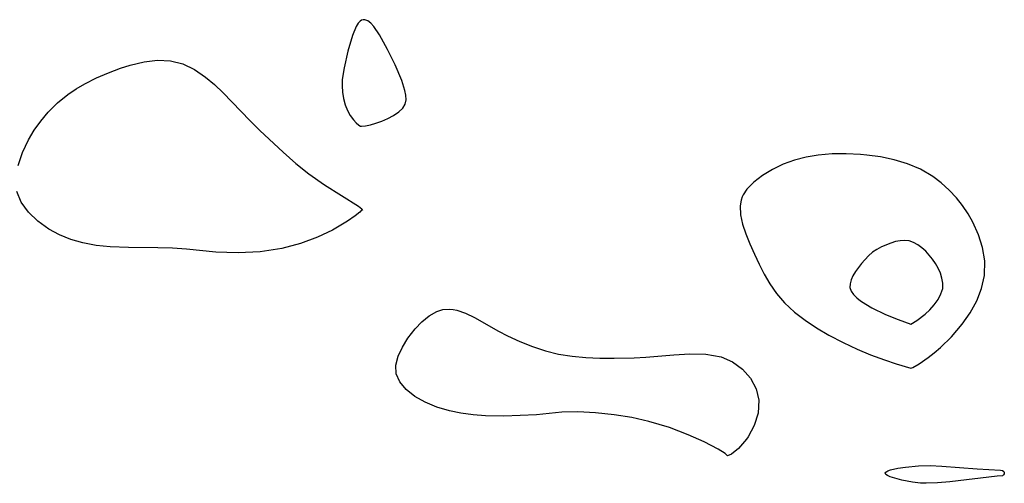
# Model space of a CAD drawing. Header units: metres. Extents: x 1073367 to 1082519, y 1569854 to 1574957.
# Tile 460 of 656: x 1077911 to 1078019, y 1573082 to 1573133. Entities that reach past the tile are written whole.
import ezdxf

# ---------------------------------------------------------------- set-up
doc = ezdxf.new("R2010")
doc.units = ezdxf.units.M
doc.layers.add('CGG_CurvaNivelLidar_v1', color=253, linetype='Continuous', lineweight=30)

msp = doc.modelspace()

# ---------------------------------------------------------------- linework, layer by layer
at = {"layer": 'CGG_CurvaNivelLidar_v1'}
for p, q in [((1077948.1517, 1573132.6814, 70.5), (1077947.9249, 1573132.3088, 70.5)), ((1077948.3653, 1573132.9103, 70.5), (1077948.1517, 1573132.6814, 70.5)), ((1077948.5299, 1573133.0124, 70.5), (1077948.3653, 1573132.9103, 70.5)), ((1077948.6892, 1573133.0596, 70.5), (1077948.5299, 1573133.0124, 70.5)), ((1077948.8785, 1573133.06, 70.5), (1077948.6892, 1573133.0596, 70.5)), ((1077949.2183, 1573132.9317, 70.5), (1077948.8785, 1573133.06, 70.5)), ((1077949.5439, 1573132.6701, 70.5), (1077949.2183, 1573132.9317, 70.5)), ((1077949.8602, 1573132.3088, 70.5), (1077949.5439, 1573132.6701, 70.5)), ((1077947.9249, 1573132.3088, 70.5), (1077947.5347, 1573131.3487, 70.5)), ((1077950.4722, 1573131.4004, 70.5), (1077949.8602, 1573132.3088, 70.5)), ((1077947.5347, 1573131.3487, 70.5), (1077947.0431, 1573129.6291, 70.5)), ((1077951.3585, 1573129.8088, 70.5), (1077950.4722, 1573131.4004, 70.5)), ((1077947.0431, 1573129.6291, 70.5), (1077946.6284, 1573127.7878, 70.5)), ((1077952.1985, 1573128.1163, 70.5), (1077951.3585, 1573129.8088, 70.5)), ((1077923.2602, 1573128.0751, 70), (1077924.7722, 1573128.4451, 70)), ((1077924.7722, 1573128.4451, 70), (1077926.2492, 1573128.6376, 70)), ((1077926.2492, 1573128.6376, 70), (1077927.6776, 1573128.5784, 70)), ((1077927.6776, 1573128.5784, 70), (1077929.0052, 1573128.22, 70)), ((1077919.5924, 1573126.6969, 70), (1077920.8967, 1573127.2617, 70)), ((1077920.8967, 1573127.2617, 70), (1077922.2149, 1573127.7487, 70)), ((1077922.2149, 1573127.7487, 70), (1077923.2602, 1573128.0751, 70)), ((1077929.0052, 1573128.22, 70), (1077930.2752, 1573127.6048, 70)), ((1077930.2752, 1573127.6048, 70), (1077931.4887, 1573126.7873, 70)), ((1077946.6284, 1573127.7878, 70.5), (1077946.4222, 1573126.5348, 70.5)), ((1077952.913, 1573126.4191, 70.5), (1077952.1985, 1573128.1163, 70.5)), ((1077918.3187, 1573126.0573, 70), (1077919.5924, 1573126.6969, 70)), ((1077931.4887, 1573126.7873, 70), (1077932.4681, 1573125.9743, 70)), ((1077946.4222, 1573126.5348, 70.5), (1077946.3936, 1573125.8351, 70.5)), ((1077953.2559, 1573125.3217, 70.5), (1077952.913, 1573126.4191, 70.5)), ((1077916.4308, 1573124.8812, 70), (1077917.3529, 1573125.4998, 70)), ((1077917.3529, 1573125.4998, 70), (1077918.3187, 1573126.0573, 70)), ((1077932.4681, 1573125.9743, 70), (1077933.4161, 1573125.078, 70)), ((1077933.4161, 1573125.078, 70), (1077936.3062, 1573122.0342, 70)), ((1077946.3936, 1573125.8351, 70.5), (1077946.4378, 1573125.1458, 70.5)), ((1077946.4378, 1573125.1458, 70.5), (1077946.5524, 1573124.4467, 70.5)), ((1077953.3584, 1573124.797, 70.5), (1077953.2559, 1573125.3217, 70.5)), ((1077914.2887, 1573122.9388, 70), (1077915.3084, 1573123.9633, 70)), ((1077915.3084, 1573123.9633, 70), (1077916.4308, 1573124.8812, 70)), ((1077946.5524, 1573124.4467, 70.5), (1077946.7372, 1573123.7674, 70.5)), ((1077953.3023, 1573123.8282, 70.5), (1077953.3898, 1573124.2986, 70.5)), ((1077953.3898, 1573124.2986, 70.5), (1077953.3584, 1573124.797, 70.5)), ((1077913.4948, 1573121.9841, 70), (1077914.2887, 1573122.9388, 70)), ((1077946.7372, 1573123.7674, 70.5), (1077946.9898, 1573123.1362, 70.5)), ((1077946.9898, 1573123.1362, 70.5), (1077947.2948, 1573122.5868, 70.5)), ((1077952.0258, 1573122.5959, 70.5), (1077952.5843, 1573122.9752, 70.5)), ((1077952.5843, 1573122.9752, 70.5), (1077953.0247, 1573123.3885, 70.5)), ((1077953.0247, 1573123.3885, 70.5), (1077953.3023, 1573123.8282, 70.5)), ((1077912.7848, 1573120.9811, 70), (1077913.4948, 1573121.9841, 70)), ((1077936.3062, 1573122.0342, 70), (1077937.4133, 1573120.9561, 70)), ((1077947.2948, 1573122.5868, 70.5), (1077947.6269, 1573122.1269, 70.5)), ((1077947.6269, 1573122.1269, 70.5), (1077947.9528, 1573121.7724, 70.5)), ((1077950.0841, 1573121.7402, 70.5), (1077950.7325, 1573121.9708, 70.5)), ((1077950.7325, 1573121.9708, 70.5), (1077951.394, 1573122.2585, 70.5)), ((1077951.394, 1573122.2585, 70.5), (1077952.0258, 1573122.5959, 70.5)), ((1077912.1638, 1573119.9443, 70), (1077912.7848, 1573120.9811, 70)), ((1077937.4133, 1573120.9561, 70), (1077939.9726, 1573118.5801, 70)), ((1077947.9528, 1573121.7724, 70.5), (1077948.2146, 1573121.5503, 70.5)), ((1077948.2146, 1573121.5503, 70.5), (1077948.4076, 1573121.4297, 70.5)), ((1077948.4076, 1573121.4297, 70.5), (1077948.5, 1573121.4163, 70.5)), ((1077948.5, 1573121.4163, 70.5), (1077948.9656, 1573121.4635, 70.5)), ((1077948.9656, 1573121.4635, 70.5), (1077949.491, 1573121.5727, 70.5)), ((1077949.491, 1573121.5727, 70.5), (1077950.0841, 1573121.7402, 70.5)), ((1077911.4896, 1573118.532, 70), (1077912.1638, 1573119.9443, 70)), ((1077939.9726, 1573118.5801, 70), (1077941.3609, 1573117.3539, 70)), ((1077911.017, 1573117.116, 70), (1077911.4896, 1573118.532, 70)), ((1077995.7948, 1573117.6931, 70.5), (1077994.5767, 1573117.2588, 70.5)), ((1077997.0751, 1573118.0285, 70.5), (1077995.7948, 1573117.6931, 70.5)), ((1077998.4008, 1573118.2609, 70.5), (1077997.0751, 1573118.0285, 70.5)), ((1077999.919, 1573118.3933, 70.5), (1077998.4008, 1573118.2609, 70.5)), ((1078001.4596, 1573118.4111, 70.5), (1077999.919, 1573118.3933, 70.5)), ((1078003.0068, 1573118.3322, 70.5), (1078001.4596, 1573118.4111, 70.5)), ((1078003.6843, 1573118.2693, 70.5), (1078003.0068, 1573118.3322, 70.5)), ((1078005.2074, 1573118.0596, 70.5), (1078003.6843, 1573118.2693, 70.5)), ((1078006.6999, 1573117.7487, 70.5), (1078005.2074, 1573118.0596, 70.5)), ((1078008.1429, 1573117.3175, 70.5), (1078006.6999, 1573117.7487, 70.5)), ((1077941.3609, 1573117.3539, 70), (1077942.7688, 1573116.2161, 70)), ((1077993.3841, 1573116.6974, 70.5), (1077992.3032, 1573116.0458, 70.5)), ((1077994.5767, 1573117.2588, 70.5), (1077993.3841, 1573116.6974, 70.5)), ((1078009.5787, 1573116.7107, 70.5), (1078008.1429, 1573117.3175, 70.5)), ((1078010.9108, 1573115.9357, 70.5), (1078009.5787, 1573116.7107, 70.5)), ((1077942.7688, 1573116.2161, 70), (1077944.4669, 1573115.0139, 70)), ((1077992.3032, 1573116.0458, 70.5), (1077991.3625, 1573115.3189, 70.5)), ((1078011.8347, 1573115.2325, 70.5), (1078010.9108, 1573115.9357, 70.5)), ((1077911.3655, 1573113.1018, 70), (1077910.8939, 1573114.2986, 70)), ((1077944.4669, 1573115.0139, 70), (1077948.207, 1573112.6643, 70)), ((1077990.6027, 1573114.525, 70.5), (1077990.2026, 1573113.9207, 70.5)), ((1077991.3625, 1573115.3189, 70.5), (1077990.6027, 1573114.525, 70.5)), ((1078012.6884, 1573114.4438, 70.5), (1078011.8347, 1573115.2325, 70.5)), ((1078013.4766, 1573113.5863, 70.5), (1078012.6884, 1573114.4438, 70.5)), ((1077989.9625, 1573113.3279, 70.5), (1077989.8627, 1573112.7066, 70.5)), ((1077990.0909, 1573113.6896, 70.5), (1077989.9625, 1573113.3279, 70.5)), ((1077990.2026, 1573113.9207, 70.5), (1077990.0909, 1573113.6896, 70.5)), ((1078014.1487, 1573112.7402, 70.5), (1078013.4766, 1573113.5863, 70.5)), ((1077912.1427, 1573112.0095, 70), (1077911.3655, 1573113.1018, 70)), ((1077948.207, 1573112.6643, 70), (1077948.563, 1573112.3748, 70)), ((1077948.5, 1573112.239, 70), (1077948.3518, 1573112.0414, 70)), ((1077948.6241, 1573112.2526, 70), (1077948.5, 1573112.239, 70)), ((1077948.563, 1573112.3748, 70), (1077948.6241, 1573112.2526, 70)), ((1077989.8627, 1573112.7066, 70.5), (1077989.9144, 1573111.7511, 70.5)), ((1078014.7572, 1573111.8501, 70.5), (1078014.1487, 1573112.7402, 70.5)), ((1077913.1588, 1573111.028, 70), (1077912.1427, 1573112.0095, 70)), ((1077947.8319, 1573111.6147, 70), (1077946.9847, 1573111.0243, 70)), ((1077948.3518, 1573112.0414, 70), (1077947.8319, 1573111.6147, 70)), ((1077989.9144, 1573111.7511, 70.5), (1077990.1414, 1573110.7321, 70.5)), ((1078015.2908, 1573110.9181, 70.5), (1078014.7572, 1573111.8501, 70.5)), ((1077914.3655, 1573110.1717, 70), (1077913.1588, 1573111.028, 70)), ((1077915.5248, 1573109.5519, 70), (1077914.3655, 1573110.1717, 70)), ((1077945.3506, 1573110.0705, 70), (1077943.7105, 1573109.2929, 70)), ((1077946.9847, 1573111.0243, 70), (1077945.3506, 1573110.0705, 70)), ((1077990.1414, 1573110.7321, 70.5), (1077990.4963, 1573109.664, 70.5)), ((1078015.8867, 1573109.5659, 70.5), (1078015.2908, 1573110.9181, 70.5)), ((1077916.7755, 1573109.0455, 70), (1077915.5248, 1573109.5519, 70)), ((1077918.0995, 1573108.6621, 70), (1077916.7755, 1573109.0455, 70)), ((1077943.7105, 1573109.2929, 70), (1077941.8496, 1573108.5923, 70)), ((1077990.4963, 1573109.664, 70.5), (1077990.94, 1573108.558, 70.5)), ((1078007.3413, 1573108.9053, 71), (1078006.8279, 1573108.8062, 71)), ((1078007.8444, 1573108.9385, 71), (1078007.3413, 1573108.9053, 71)), ((1078008.3299, 1573108.8862, 71), (1078007.8444, 1573108.9385, 71)), ((1078008.8135, 1573108.7222, 71), (1078008.3299, 1573108.8862, 71)), ((1078016.3245, 1573108.1623, 70.5), (1078015.8867, 1573109.5659, 70.5)), ((1077919.5598, 1573108.3978, 70), (1077918.0995, 1573108.6621, 70)), ((1077921.0676, 1573108.2477, 70), (1077919.5598, 1573108.3978, 70)), ((1077923.0911, 1573108.1656, 70), (1077921.0676, 1573108.2477, 70)), ((1077926.2881, 1573108.1447, 70), (1077923.0911, 1573108.1656, 70)), ((1077927.8919, 1573108.0956, 70), (1077926.2881, 1573108.1447, 70)), ((1077929.4207, 1573107.9794, 70), (1077927.8919, 1573108.0956, 70)), ((1077932.6259, 1573107.6653, 70), (1077929.4207, 1573107.9794, 70)), ((1077939.834, 1573108.0467, 70), (1077937.4455, 1573107.6885, 70)), ((1077941.8496, 1573108.5923, 70), (1077939.834, 1573108.0467, 70)), ((1077990.94, 1573108.558, 70.5), (1077991.4403, 1573107.4234, 70.5)), ((1078004.7994, 1573107.9531, 71), (1078004.3347, 1573107.6385, 71)), ((1078005.2893, 1573108.2258, 71), (1078004.7994, 1573107.9531, 71)), ((1078006.3106, 1573108.6547, 71), (1078005.2893, 1573108.2258, 71)), ((1078006.8279, 1573108.8062, 71), (1078006.3106, 1573108.6547, 71)), ((1078009.273, 1573108.4657, 71), (1078008.8135, 1573108.7222, 71)), ((1078009.7109, 1573108.14, 71), (1078009.273, 1573108.4657, 71)), ((1078010.1275, 1573107.7619, 71), (1078009.7109, 1573108.14, 71)), ((1078016.5869, 1573106.7084, 70.5), (1078016.3245, 1573108.1623, 70.5)), ((1077933.8159, 1573107.6026, 70), (1077932.6259, 1573107.6653, 70)), ((1077935.0516, 1573107.5808, 70), (1077933.8159, 1573107.6026, 70)), ((1077937.4455, 1573107.6885, 70), (1077935.0516, 1573107.5808, 70)), ((1077991.4403, 1573107.4234, 70.5), (1077991.9439, 1573106.3393, 70.5)), ((1078003.893, 1573107.2697, 71), (1078003.1063, 1573106.4339, 71)), ((1078004.3347, 1573107.6385, 71), (1078003.893, 1573107.2697, 71)), ((1078010.5205, 1573107.3434, 71), (1078010.1275, 1573107.7619, 71)), ((1078010.885, 1573106.892, 71), (1078010.5205, 1573107.3434, 71)), ((1078011.2123, 1573106.4118, 71), (1078010.885, 1573106.892, 71)), ((1077991.9439, 1573106.3393, 70.5), (1077992.4916, 1573105.2564, 70.5)), ((1078003.1063, 1573106.4339, 71), (1078002.4513, 1573105.534, 71)), ((1078011.4978, 1573105.8947, 71), (1078011.2123, 1573106.4118, 71)), ((1078011.7313, 1573105.3589, 71), (1078011.4978, 1573105.8947, 71)), ((1078016.5439, 1573105.0973, 70.5), (1078016.5869, 1573106.7084, 70.5)), ((1077992.4916, 1573105.2564, 70.5), (1077993.1069, 1573104.1959, 70.5)), ((1078001.9861, 1573104.6304, 71), (1078001.866, 1573104.1946, 71)), ((1078002.1883, 1573105.0793, 71), (1078001.9861, 1573104.6304, 71)), ((1078002.4513, 1573105.534, 71), (1078002.1883, 1573105.0793, 71)), ((1078011.9067, 1573104.8131, 71), (1078011.7313, 1573105.3589, 71)), ((1078012.0109, 1573104.2649, 71), (1078011.9067, 1573104.8131, 71)), ((1078016.233, 1573103.6788, 70.5), (1078016.5439, 1573105.0973, 70.5)), ((1077993.1069, 1573104.1959, 70.5), (1077993.8304, 1573103.1524, 70.5)), ((1078001.866, 1573104.1946, 71), (1078001.858, 1573103.7801, 71)), ((1078001.858, 1573103.7801, 71), (1078001.9927, 1573103.3849, 71)), ((1078011.7954, 1573103.092, 71), (1078011.9834, 1573103.6791, 71)), ((1078011.9834, 1573103.6791, 71), (1078012.0109, 1573104.2649, 71)), ((1078015.6996, 1573102.3388, 70.5), (1078016.233, 1573103.6788, 70.5)), ((1077993.8304, 1573103.1524, 70.5), (1077994.703, 1573102.1307, 70.5)), ((1078001.9927, 1573103.3849, 71), (1078002.2483, 1573103.0153, 71)), ((1078002.2483, 1573103.0153, 71), (1078002.5946, 1573102.6658, 71)), ((1078002.5946, 1573102.6658, 71), (1078003.0229, 1573102.3253, 71)), ((1078011.0561, 1573101.9081, 71), (1078011.4748, 1573102.4935, 71)), ((1078011.4748, 1573102.4935, 71), (1078011.7954, 1573103.092, 71)), ((1077956.7406, 1573101.1722, 70), (1077957.3927, 1573101.38, 70)), ((1077957.3927, 1573101.38, 70), (1077958.0756, 1573101.436, 70)), ((1077958.0756, 1573101.436, 70), (1077958.5278, 1573101.3925, 70)), ((1077958.5278, 1573101.3925, 70), (1077958.9248, 1573101.3104, 70)), ((1077994.703, 1573102.1307, 70.5), (1077995.8152, 1573101.0985, 70.5)), ((1078003.0229, 1573102.3253, 71), (1078003.5834, 1573101.9624, 71)), ((1078003.5834, 1573101.9624, 71), (1078004.2475, 1573101.5867, 71)), ((1078004.2475, 1573101.5867, 71), (1078005.7267, 1573100.861, 71)), ((1078010.0615, 1573100.8711, 71), (1078010.5736, 1573101.3598, 71)), ((1078010.5736, 1573101.3598, 71), (1078011.0561, 1573101.9081, 71)), ((1078014.9716, 1573101.026, 70.5), (1078015.6996, 1573102.3388, 70.5)), ((1077955.1109, 1573100.0507, 70), (1077955.9034, 1573100.6977, 70)), ((1077955.9034, 1573100.6977, 70), (1077956.7406, 1573101.1722, 70)), ((1077958.9248, 1573101.3104, 70), (1077959.8691, 1573100.9856, 70)), ((1077959.8691, 1573100.9856, 70), (1077960.8445, 1573100.5181, 70)), ((1077960.8445, 1573100.5181, 70), (1077963.4931, 1573099.0257, 70)), ((1077995.8152, 1573101.0985, 70.5), (1077996.9584, 1573100.2148, 70.5)), ((1078005.7267, 1573100.861, 71), (1078007.1184, 1573100.2816, 71)), ((1078007.1184, 1573100.2816, 71), (1078008.5, 1573099.7848, 71)), ((1078009.1583, 1573100.1757, 71), (1078010.0615, 1573100.8711, 71)), ((1078014.1008, 1573099.7736, 70.5), (1078014.9716, 1573101.026, 70.5)), ((1077953.5775, 1573098.2459, 70), (1077954.3724, 1573099.2784, 70)), ((1077954.3724, 1573099.2784, 70), (1077955.1109, 1573100.0507, 70)), ((1077996.9584, 1573100.2148, 70.5), (1077998.2201, 1573099.3694, 70.5)), ((1077998.2201, 1573099.3694, 70.5), (1077999.5614, 1573098.5758, 70.5)), ((1078008.5, 1573099.7848, 71), (1078009.1583, 1573100.1757, 71)), ((1078012.9491, 1573098.4085, 70.5), (1078014.1008, 1573099.7736, 70.5)), ((1077952.9771, 1573097.2743, 70), (1077953.5775, 1573098.2459, 70)), ((1077963.4931, 1573099.0257, 70), (1077964.4659, 1573098.5186, 70)), ((1077964.4659, 1573098.5186, 70), (1077965.7928, 1573097.894, 70)), ((1077999.5614, 1573098.5758, 70.5), (1078001.1019, 1573097.7676, 70.5)), ((1078011.7477, 1573097.23, 70.5), (1078012.9491, 1573098.4085, 70.5)), ((1077952.5238, 1573096.2872, 70), (1077952.9771, 1573097.2743, 70)), ((1077965.7928, 1573097.894, 70), (1077967.1772, 1573097.3311, 70)), ((1077967.1772, 1573097.3311, 70), (1077968.6132, 1573096.8575, 70)), ((1078001.1019, 1573097.7676, 70.5), (1078002.6376, 1573097.0512, 70.5)), ((1078011.0467, 1573096.6373, 70.5), (1078011.7477, 1573097.23, 70.5)), ((1077952.2754, 1573095.3122, 70), (1077952.5238, 1573096.2872, 70)), ((1077968.6132, 1573096.8575, 70), (1077970.0177, 1573096.5156, 70)), ((1077970.0177, 1573096.5156, 70), (1077971.5089, 1573096.2768, 70)), ((1077971.5089, 1573096.2768, 70), (1077973.0263, 1573096.135, 70)), ((1077973.0263, 1573096.135, 70), (1077974.5607, 1573096.0673, 70)), ((1077974.5607, 1573096.0673, 70), (1077976.1035, 1573096.054, 70)), ((1077976.1035, 1573096.054, 70), (1077978.3038, 1573096.1086, 70)), ((1077978.3038, 1573096.1086, 70), (1077979.5751, 1573096.1861, 70)), ((1077979.5751, 1573096.1861, 70), (1077982.6198, 1573096.4397, 70)), ((1077982.6198, 1573096.4397, 70), (1077984.3618, 1573096.5378, 70)), ((1077984.3618, 1573096.5378, 70), (1077986.1345, 1573096.4988, 70)), ((1077986.1345, 1573096.4988, 70), (1077987.8026, 1573096.2276, 70)), ((1077987.8026, 1573096.2276, 70), (1077989.043, 1573095.6862, 70)), ((1078002.6376, 1573097.0512, 70.5), (1078004.1127, 1573096.437, 70.5)), ((1078004.1127, 1573096.437, 70.5), (1078005.6193, 1573095.8798, 70.5)), ((1078009.4043, 1573095.4577, 70.5), (1078010.3836, 1573096.1286, 70.5)), ((1078010.3836, 1573096.1286, 70.5), (1078011.0467, 1573096.6373, 70.5)), ((1077952.3031, 1573094.3767, 70), (1077952.2754, 1573095.3122, 70)), ((1077989.043, 1573095.6862, 70), (1077990.1295, 1573094.8758, 70)), ((1078005.6193, 1573095.8798, 70.5), (1078006.8949, 1573095.457, 70.5)), ((1078006.8949, 1573095.457, 70.5), (1078008.5, 1573094.9771, 70.5)), ((1078008.5, 1573094.9771, 70.5), (1078008.7339, 1573095.0634, 70.5)), ((1078008.7339, 1573095.0634, 70.5), (1078009.4043, 1573095.4577, 70.5)), ((1077952.6873, 1573093.4689, 70), (1077952.3031, 1573094.3767, 70)), ((1077990.1295, 1573094.8758, 70), (1077991.0026, 1573093.8815, 70)), ((1077991.0026, 1573093.8815, 70), (1077991.6138, 1573092.7366, 70)), ((1077953.3831, 1573092.6393, 70), (1077952.6873, 1573093.4689, 70)), ((1077954.3239, 1573091.8958, 70), (1077953.3831, 1573092.6393, 70)), ((1077955.4586, 1573091.2516, 70), (1077954.3239, 1573091.8958, 70)), ((1077991.6138, 1573092.7366, 70), (1077991.9001, 1573091.4796, 70)), ((1077956.7268, 1573090.7286, 70), (1077955.4586, 1573091.2516, 70)), ((1077958.1092, 1573090.3206, 70), (1077956.7268, 1573090.7286, 70)), ((1077991.9001, 1573091.4796, 70), (1077991.8162, 1573090.0683, 70)), ((1077959.3785, 1573090.0615, 70), (1077958.1092, 1573090.3206, 70)), ((1077960.6944, 1573089.8841, 70), (1077959.3785, 1573090.0615, 70)), ((1077962.042, 1573089.7823, 70), (1077960.6944, 1573089.8841, 70)), ((1077964.0727, 1573089.7491, 70), (1077962.042, 1573089.7823, 70)), ((1077965.849, 1573089.7888, 70), (1077964.0727, 1573089.7491, 70)), ((1077967.6201, 1573089.8942, 70), (1077965.849, 1573089.7888, 70)), ((1077970.3821, 1573090.1525, 70), (1077967.6201, 1573089.8942, 70)), ((1077972.1331, 1573090.1889, 70), (1077970.3821, 1573090.1525, 70)), ((1077974.0658, 1573090.0922, 70), (1077972.1331, 1573090.1889, 70)), ((1077976.1064, 1573089.8768, 70), (1077974.0658, 1573090.0922, 70)), ((1077978.021, 1573089.5789, 70), (1077976.1064, 1573089.8768, 70)), ((1077979.9102, 1573089.1674, 70), (1077978.021, 1573089.5789, 70)), ((1077991.8162, 1573090.0683, 70), (1077991.3995, 1573088.6956, 70)), ((1077982.1526, 1573088.4895, 70), (1077979.9102, 1573089.1674, 70)), ((1077984.1866, 1573087.7066, 70), (1077982.1526, 1573088.4895, 70)), ((1077991.3995, 1573088.6956, 70), (1077990.7488, 1573087.4705, 70)), ((1077985.9263, 1573086.9155, 70), (1077984.1866, 1573087.7066, 70)), ((1077990.7488, 1573087.4705, 70), (1077990.566, 1573087.2047, 70)), ((1077987.4502, 1573086.1178, 70), (1077985.9263, 1573086.9155, 70)), ((1077990.566, 1573087.2047, 70), (1077989.6949, 1573086.1937, 70)), ((1077988.2477, 1573085.6352, 70), (1077987.4502, 1573086.1178, 70)), ((1077988.5, 1573085.4141, 70), (1077988.2477, 1573085.6352, 70)), ((1077988.9352, 1573085.5686, 70), (1077988.5, 1573085.4141, 70)), ((1077989.6949, 1573086.1937, 70), (1077988.9352, 1573085.5686, 70)), ((1078007.0836, 1573084.0545, 70), (1078007.9149, 1573084.1768, 70)), ((1078007.9149, 1573084.1768, 70), (1078009.3418, 1573084.31, 70)), ((1078009.3418, 1573084.31, 70), (1078010.6118, 1573084.3253, 70)), ((1078010.6118, 1573084.3253, 70), (1078011.9055, 1573084.2651, 70)), ((1078011.9055, 1573084.2651, 70), (1078015.7381, 1573083.9679, 70)), ((1078005.6926, 1573083.4974, 70), (1078005.7734, 1573083.6219, 70)), ((1078005.7639, 1573083.3697, 70), (1078005.6926, 1573083.4974, 70)), ((1078005.9639, 1573083.2409, 70), (1078005.7639, 1573083.3697, 70)), ((1078005.7734, 1573083.6219, 70), (1078005.9805, 1573083.7423, 70)), ((1078006.2619, 1573083.1123, 70), (1078005.9639, 1573083.2409, 70)), ((1078005.9805, 1573083.7423, 70), (1078006.2831, 1573083.8564, 70)), ((1078007.526, 1573082.7406, 70), (1078006.2619, 1573083.1123, 70)), ((1078006.2831, 1573083.8564, 70), (1078007.0836, 1573084.0545, 70)), ((1078017.9381, 1573083.1829, 70), (1078012.7537, 1573082.552, 70)), ((1078015.7381, 1573083.9679, 70), (1078018.309, 1573083.8177, 70)), ((1078018.5, 1573083.2162, 70), (1078017.9381, 1573083.1829, 70)), ((1078018.309, 1573083.8177, 70), (1078018.5174, 1573083.7792, 70)), ((1078018.6243, 1573083.3149, 70), (1078018.5, 1573083.2162, 70)), ((1078018.5174, 1573083.7792, 70), (1078018.6518, 1573083.7011, 70)), ((1078018.6978, 1573083.4454, 70), (1078018.6243, 1573083.3149, 70)), ((1078018.6518, 1573083.7011, 70), (1078018.7133, 1573083.5893, 70)), ((1078018.7133, 1573083.5893, 70), (1078018.6978, 1573083.4454, 70)), ((1078008.6943, 1573082.5086, 70), (1078007.526, 1573082.7406, 70)), ((1078009.5683, 1573082.4153, 70), (1078008.6943, 1573082.5086, 70)), ((1078010.1833, 1573082.3945, 70), (1078009.5683, 1573082.4153, 70)), ((1078011.4307, 1573082.4352, 70), (1078010.1833, 1573082.3945, 70)), ((1078012.7537, 1573082.552, 70), (1078011.4307, 1573082.4352, 70))]:
    msp.add_line(p, q, dxfattribs=at)

doc.saveas('drawing.dxf')
